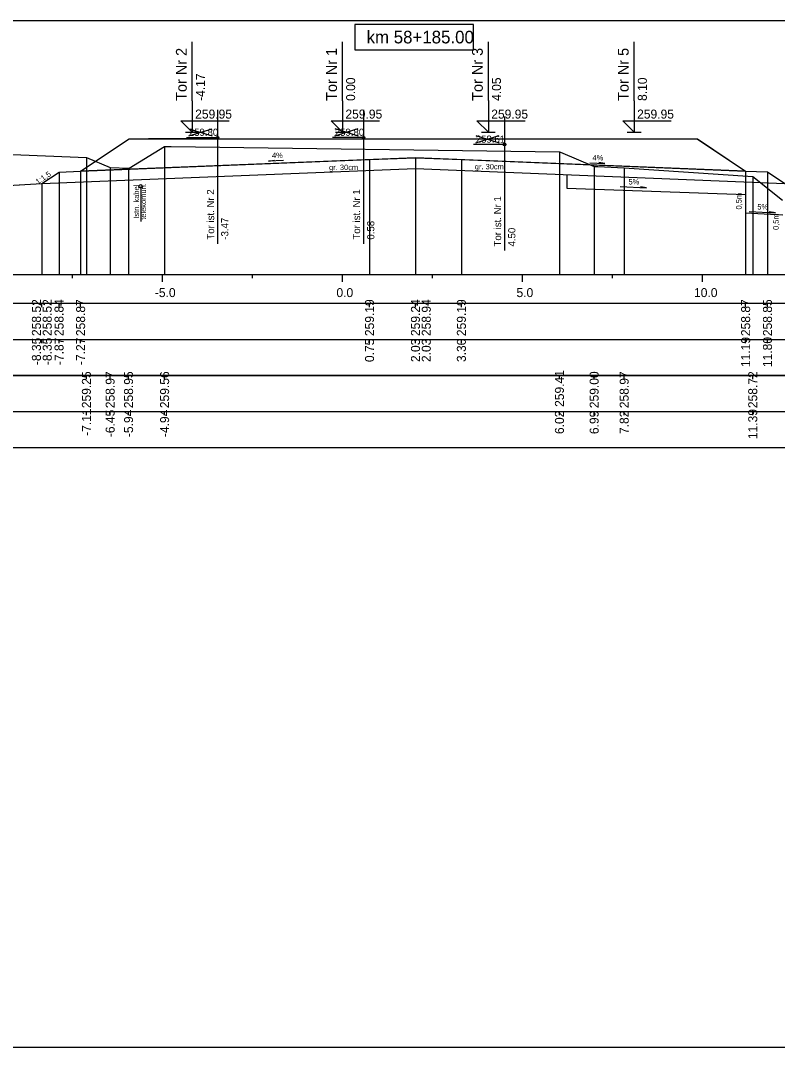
# Model space of a CAD drawing. Extents: x 6516023 to 6560129, y 5513077 to 5529206.
# Drawn here: x 6516553.52 to 6516574.54, y 5514518.16 to 5514546.66 of the extents above; entities that cross this region are included whole.
import ezdxf

# ---------------------------------------------------------------- set-up
doc = ezdxf.new("R2010")
doc.units = 0
for name, color, linetype in [('IR_default', 7, 'Continuous'), ('TOR_PRZEK_P-kable', 7, 'Continuous'), ('TOR_PRZEK_P-komponent', 7, 'Continuous'), ('TOR_PRZEK_P-opisy', 7, 'Continuous'), ('TOR_PRZEK_P-schodkowanie+wymiana', 7, 'Continuous'), ('TOR_PRZEK_P-tabelka istniejace', 7, 'Continuous'), ('TOR_PRZEK_P-tabelka projektowane', 7, 'Continuous'), ('TOR_PRZEK_P-teren istniejacy', 7, 'Continuous'), ('TOR_PRZEK_P-tory istniejace', 7, 'Continuous'), ('TOR_PRZEK_P-tory projektowane', 7, 'Continuous'), ('TOR_PRZEK_P-uklad odniesienia', 7, 'Continuous'), ('TOR_PRZEK_P-warstwa ochronna I', 7, 'Continuous'), ('TOR_PRZEK_P-warstwa ochronna II', 7, 'Continuous'), ('TOR_PS_T-skarpy projektowane', 7, 'Continuous'), ('TOR_RAMKI-ramka+tabelka 1', 7, 'Continuous')]:
    doc.layers.add(name, color=color, linetype=linetype)

msp = doc.modelspace()

# ---------------------------------------------------------------- linework, layer by layer
at = {"layer": 'IR_default'}
msp.add_lwpolyline([(6516548.803, 5514541.818), (6516554.112, 5514542.13), (6516554.113, 5514542.131), (6516554.591, 5514542.45), (6516554.592, 5514542.45), (6516555.19, 5514542.474), (6516555.191, 5514542.475), (6516556.541, 5514543.375), (6516556.542, 5514543.375), (6516557.076, 5514543.375), (6516557.077, 5514543.375), (6516558.291, 5514543.375), (6516558.292, 5514543.375), (6516560.041, 5514543.375), (6516560.393, 5514543.375), (6516560.713, 5514543.375), (6516562.463, 5514543.375), (6516562.464, 5514543.375), (6516564.213, 5514543.375), (6516564.213, 5514543.375), (6516564.763, 5514543.375), (6516564.765, 5514543.375), (6516566.513, 5514543.375), (6516566.515, 5514543.375), (6516568.263, 5514543.375), (6516568.264, 5514543.375), (6516568.813, 5514543.375), (6516568.819, 5514543.375), (6516572.313, 5514543.375), (6516572.316, 5514543.372), (6516573.657, 5514542.479), (6516573.658, 5514542.479), (6516574.263, 5514542.455), (6516574.265, 5514542.453), (6516574.746, 5514542.135)], dxfattribs=at)
at = {"layer": 'TOR_PRZEK_P-kable'}
msp.add_line((6516556.858, 5514542.054), (6516556.858, 5514541.08), dxfattribs=at)
msp.add_circle((6516556.858, 5514542.054), 0.05, dxfattribs=at)
at = {"layer": 'TOR_PRZEK_P-komponent'}
msp.add_lwpolyline([(6516556.541, 5514543.375), (6516558.291, 5514543.375), (6516557.076, 5514543.375), (6516560.041, 5514543.375), (6516560.713, 5514543.375), (6516562.463, 5514543.375), (6516564.213, 5514543.375), (6516564.763, 5514543.375), (6516566.513, 5514543.375), (6516568.263, 5514543.375), (6516568.813, 5514543.375), (6516572.313, 5514543.375), (6516573.657, 5514542.479), (6516564.488, 5514542.846), (6516555.19, 5514542.474)], close=True, dxfattribs=at)
at = {"layer": 'TOR_PRZEK_P-opisy'}
for points in [[(6516560.827, 5514542.773), (6516560.409, 5514542.754), (6516560.577, 5514542.782)], [(6516569.326, 5514542.707), (6516569.744, 5514542.688), (6516569.576, 5514542.717)]]:
    msp.add_lwpolyline(points, dxfattribs=at)
at = {"layer": 'TOR_PRZEK_P-schodkowanie+wymiana'}
for p, q in [((6516568.69, 5514542.378), (6516568.689, 5514542.003)), ((6516568.689, 5514542.003), (6516573.657, 5514541.831)), ((6516573.657, 5514541.831), (6516573.657, 5514541.316)), ((6516573.657, 5514541.316), (6516574.687, 5514541.264))]:
    msp.add_line(p, q, dxfattribs=at)
at = {"layer": 'TOR_PRZEK_P-tabelka istniejace'}
for p, q in [((6516555.351, 5514536.706), (6516555.351, 5514536.806)), ((6516556.01, 5514536.706), (6516556.01, 5514536.806)), ((6516556.521, 5514536.706), (6516556.521, 5514536.806)), ((6516557.522, 5514536.706), (6516557.522, 5514536.806)), ((6516568.486, 5514536.706), (6516568.486, 5514536.806)), ((6516569.45, 5514536.706), (6516569.45, 5514536.806)), ((6516570.284, 5514536.706), (6516570.284, 5514536.806)), ((6516573.854, 5514536.706), (6516573.854, 5514536.806)), ((6516523.663, 5514535.806), (6516597.463, 5514535.806)), ((6516555.351, 5514535.706), (6516555.351, 5514535.806)), ((6516556.01, 5514535.706), (6516556.01, 5514535.806)), ((6516556.521, 5514535.706), (6516556.521, 5514535.806)), ((6516557.522, 5514535.706), (6516557.522, 5514535.806)), ((6516568.486, 5514535.706), (6516568.486, 5514535.806)), ((6516569.45, 5514535.706), (6516569.45, 5514535.806)), ((6516570.284, 5514535.706), (6516570.284, 5514535.806)), ((6516573.854, 5514535.706), (6516573.854, 5514535.806))]:
    msp.add_line(p, q, dxfattribs=at)
for points in [[(6516557.522, 5514543.164), (6516557.522, 5514539.806), (6516557.522, 5514539.676), (6516557.522, 5514539.606)], [(6516555.351, 5514542.855), (6516555.351, 5514539.806), (6516555.351, 5514539.676), (6516555.351, 5514539.606)], [(6516568.486, 5514543.016), (6516568.486, 5514539.806), (6516568.486, 5514539.676), (6516568.486, 5514539.606)], [(6516556.01, 5514542.577), (6516556.01, 5514539.806), (6516556.01, 5514539.676), (6516556.01, 5514539.606)], [(6516556.521, 5514542.555), (6516556.521, 5514539.806), (6516556.521, 5514539.676), (6516556.521, 5514539.606)], [(6516569.45, 5514542.604), (6516569.45, 5514539.806), (6516569.45, 5514539.676), (6516569.45, 5514539.606)], [(6516570.284, 5514542.572), (6516570.284, 5514539.806), (6516570.284, 5514539.676), (6516570.284, 5514539.606)], [(6516573.854, 5514542.327), (6516573.854, 5514539.806), (6516573.854, 5514539.676), (6516573.854, 5514539.606)]]:
    msp.add_lwpolyline(points, dxfattribs=at)
msp.add_lwpolyline([(6516523.663, 5514536.806), (6516523.663, 5514534.806), (6516597.463, 5514534.806), (6516597.463, 5514536.806)], close=True, dxfattribs=at)
at = {"layer": 'TOR_PRZEK_P-tabelka projektowane'}
for p, q in [((6516554.113, 5514538.706), (6516554.113, 5514538.806)), ((6516554.591, 5514538.706), (6516554.591, 5514538.806)), ((6516555.19, 5514538.706), (6516555.19, 5514538.806)), ((6516563.213, 5514538.706), (6516563.213, 5514538.806)), ((6516564.488, 5514538.706), (6516564.488, 5514538.806)), ((6516565.763, 5514538.706), (6516565.763, 5514538.806)), ((6516573.657, 5514538.706), (6516573.657, 5514538.806)), ((6516574.263, 5514538.706), (6516574.263, 5514538.806)), ((6516523.663, 5514537.806), (6516597.463, 5514537.806)), ((6516554.113, 5514537.706), (6516554.113, 5514537.806)), ((6516554.591, 5514537.706), (6516554.591, 5514537.806)), ((6516555.19, 5514537.706), (6516555.19, 5514537.806)), ((6516563.213, 5514537.706), (6516563.213, 5514537.806)), ((6516564.488, 5514537.706), (6516564.488, 5514537.806)), ((6516565.763, 5514537.706), (6516565.763, 5514537.806)), ((6516573.657, 5514537.706), (6516573.657, 5514537.806)), ((6516574.263, 5514537.706), (6516574.263, 5514537.806))]:
    msp.add_line(p, q, dxfattribs=at)
for points in [[(6516564.488, 5514542.846), (6516564.488, 5514539.806), (6516564.488, 5514539.676), (6516564.488, 5514539.606)], [(6516563.213, 5514542.795), (6516563.213, 5514539.806), (6516563.213, 5514539.676), (6516563.213, 5514539.606)], [(6516564.488, 5514542.546), (6516564.488, 5514539.806), (6516564.488, 5514539.676), (6516564.488, 5514539.606)], [(6516565.763, 5514542.795), (6516565.763, 5514539.806), (6516565.763, 5514539.676), (6516565.763, 5514539.606)], [(6516554.591, 5514542.45), (6516554.591, 5514539.806), (6516554.591, 5514539.676), (6516554.591, 5514539.606)], [(6516555.19, 5514542.474), (6516555.19, 5514539.806), (6516555.19, 5514539.676), (6516555.19, 5514539.606)], [(6516573.657, 5514542.479), (6516573.657, 5514539.806), (6516573.657, 5514539.676), (6516573.657, 5514539.606)], [(6516574.263, 5514542.455), (6516574.263, 5514539.806), (6516574.263, 5514539.676), (6516574.263, 5514539.606)], [(6516554.113, 5514542.131), (6516554.113, 5514539.806), (6516554.113, 5514539.676), (6516554.113, 5514539.606)]]:
    msp.add_lwpolyline(points, dxfattribs=at)
msp.add_lwpolyline([(6516523.663, 5514538.806), (6516523.663, 5514536.806), (6516597.463, 5514536.806), (6516597.463, 5514538.806)], close=True, dxfattribs=at)
at = {"layer": 'TOR_PRZEK_P-teren istniejacy'}
msp.add_lwpolyline([(6516553.08, 5514542.95), (6516555.351, 5514542.855), (6516555.354, 5514542.853), (6516556.01, 5514542.577), (6516556.521, 5514542.555), (6516556.526, 5514542.554), (6516556.538, 5514542.561), (6516557.522, 5514543.164), (6516557.702, 5514543.159), (6516568.486, 5514543.016), (6516568.514, 5514543.006), (6516569.45, 5514542.604), (6516569.55, 5514542.609), (6516570.284, 5514542.572), (6516573.854, 5514542.327), (6516574.678, 5514541.669)], dxfattribs=at)
at = {"layer": 'TOR_PRZEK_P-tory istniejace'}
for p, q in [((6516558.992, 5514544.181), (6516558.992, 5514540.46)), ((6516563.045, 5514544.181), (6516563.045, 5514540.461)), ((6516566.962, 5514543.99), (6516566.962, 5514540.27)), ((6516558.993, 5514543.405), (6516558.127, 5514543.405)), ((6516558.193, 5514543.452), (6516558.845, 5514543.655)), ((6516558.193, 5514543.655), (6516558.845, 5514543.452)), ((6516563.046, 5514543.406), (6516562.18, 5514543.406)), ((6516562.246, 5514543.453), (6516562.898, 5514543.656)), ((6516562.246, 5514543.656), (6516562.898, 5514543.453)), ((6516566.162, 5514543.262), (6516566.814, 5514543.465)), ((6516566.162, 5514543.465), (6516566.814, 5514543.262)), ((6516566.962, 5514543.215), (6516566.096, 5514543.215))]:
    msp.add_line(p, q, dxfattribs=at)
for centre in [(6516558.993, 5514543.405), (6516563.046, 5514543.406), (6516566.962, 5514543.215)]:
    msp.add_circle(centre, 0.035, dxfattribs=at)
at = {"layer": 'TOR_PRZEK_P-tory projektowane'}
for p, q in [((6516558.291, 5514544.432), (6516558.291, 5514546.065)), ((6516562.463, 5514544.432), (6516562.463, 5514546.065)), ((6516566.513, 5514544.433), (6516566.513, 5514546.065)), ((6516570.563, 5514544.432), (6516570.563, 5514546.065)), ((6516558.291, 5514544.432), (6516558.291, 5514543.555)), ((6516562.463, 5514544.432), (6516562.463, 5514543.555)), ((6516566.513, 5514544.433), (6516566.513, 5514543.555)), ((6516570.563, 5514544.432), (6516570.563, 5514543.555)), ((6516558.291, 5514543.555), (6516557.972, 5514543.874)), ((6516557.972, 5514543.874), (6516559.316, 5514543.874)), ((6516562.463, 5514543.555), (6516562.144, 5514543.874)), ((6516562.144, 5514543.874), (6516563.488, 5514543.874)), ((6516566.513, 5514543.555), (6516566.194, 5514543.875)), ((6516566.194, 5514543.875), (6516567.538, 5514543.875)), ((6516570.563, 5514543.555), (6516570.244, 5514543.874)), ((6516570.244, 5514543.874), (6516571.588, 5514543.874)), ((6516558.1, 5514543.555), (6516558.483, 5514543.555)), ((6516562.271, 5514543.555), (6516562.655, 5514543.555)), ((6516566.321, 5514543.555), (6516566.705, 5514543.555)), ((6516570.371, 5514543.555), (6516570.755, 5514543.555))]:
    msp.add_line(p, q, dxfattribs=at)
at = {"layer": 'TOR_PRZEK_P-uklad odniesienia'}
for p, q in [((6516527.463, 5514539.606), (6516597.463, 5514539.606)), ((6516554.963, 5514539.506), (6516554.963, 5514539.606)), ((6516557.463, 5514539.406), (6516557.463, 5514539.606)), ((6516559.963, 5514539.506), (6516559.963, 5514539.606)), ((6516562.463, 5514539.406), (6516562.463, 5514539.606)), ((6516564.963, 5514539.506), (6516564.963, 5514539.606)), ((6516567.463, 5514539.406), (6516567.463, 5514539.606)), ((6516569.963, 5514539.506), (6516569.963, 5514539.606)), ((6516572.463, 5514539.406), (6516572.463, 5514539.606))]:
    msp.add_line(p, q, dxfattribs=at)
msp.add_lwpolyline([(6516566.103, 5514546.547), (6516562.803, 5514546.547), (6516562.803, 5514545.847), (6516566.103, 5514545.847)], close=True, dxfattribs=at)
at = {"layer": 'TOR_PRZEK_P-warstwa ochronna I'}
msp.add_lwpolyline([(6516554.113, 5514542.131), (6516564.488, 5514542.546), (6516574.742, 5514542.136)], dxfattribs=at)
at = {"layer": 'TOR_PRZEK_P-warstwa ochronna II'}
msp.add_lwpolyline([(6516543.374, 5514540.728), (6516545.049, 5514540.648), (6516545.668, 5514540.236), (6516546.418, 5514540.236), (6516546.823, 5514540.506), (6516548.79, 5514541.818), (6516554.113, 5514542.131), (6516554.591, 5514542.45), (6516555.19, 5514542.474), (6516563.213, 5514542.795), (6516564.488, 5514542.846), (6516565.763, 5514542.795), (6516573.657, 5514542.479), (6516574.263, 5514542.455), (6516574.746, 5514542.135), (6516576.563, 5514541.963), (6516578.082, 5514540.95), (6516578.562, 5514540.63), (6516578.962, 5514540.63), (6516579.849, 5514541.221)], dxfattribs=at)
at = {"layer": 'TOR_PS_T-skarpy projektowane'}
for points in [[(6516570.172, 5514542.054), (6516570.907, 5514542.014), (6516570.735, 5514542.045)], [(6516573.75, 5514541.36), (6516574.485, 5514541.321), (6516574.312, 5514541.351)]]:
    msp.add_lwpolyline(points, dxfattribs=at)
at = {"layer": 'TOR_RAMKI-ramka+tabelka 1'}
msp.add_lwpolyline([(6516362.013, 5514546.656), (6516609.513, 5514546.656), (6516609.513, 5514518.156), (6516362.013, 5514518.156)], close=True, dxfattribs=at)

# ---------------------------------------------------------------- texts
at = {"layer": 'TOR_PRZEK_P-kable'}
for s, height, p in [('Istn. kabel', 0.14999, (6516556.813, 5514541.156)), ('telekomun.', 0.15, (6516557.007, 5514541.128))]:
    msp.add_text(s, height=height, rotation=90.0511, dxfattribs=at).set_placement(p)
at = {"layer": 'TOR_PRZEK_P-opisy'}
for s, rotation, p in [('4%', 0.1515, (6516560.504, 5514542.838)), ('4%', 359.8485, (6516569.405, 5514542.773)), ('1:1,5', 34.0701, (6516554.002, 5514542.102))]:
    msp.add_text(s, height=0.15, rotation=rotation, dxfattribs=at).set_placement(p)
at = {"layer": 'TOR_PRZEK_P-schodkowanie+wymiana'}
for p in [(6516573.545, 5514541.412), (6516574.575, 5514540.845)]:
    msp.add_text('0,5m', height=0.1545, rotation=90, dxfattribs=at).set_placement(p)
at = {"layer": 'TOR_PRZEK_P-tabelka istniejace'}
for s, p in [('259.25', (6516555.476, 5514535.897)), ('258.97', (6516556.135, 5514535.898)), ('258.95', (6516556.646, 5514535.897)), ('259.56', (6516557.647, 5514535.898)), ('259.41', (6516568.611, 5514535.933)), ('259.00', (6516569.575, 5514535.898)), ('258.97', (6516570.409, 5514535.898)), ('258.72', (6516573.979, 5514535.9)), ('-7.11', (6516555.476, 5514535.129)), ('-6.45', (6516556.135, 5514535.093)), ('-5.94', (6516556.646, 5514535.095)), ('-4.94', (6516557.647, 5514535.095)), ('6.02', (6516568.611, 5514535.18)), ('6.99', (6516569.575, 5514535.178)), ('7.82', (6516570.409, 5514535.18)), ('11.39', (6516573.979, 5514535.038))]:
    msp.add_text(s, height=0.25, rotation=90, dxfattribs=at).set_placement(p)
at = {"layer": 'TOR_PRZEK_P-tabelka projektowane'}
for s, p in [('258.52', (6516554.088, 5514537.9)), ('258.52', (6516554.388, 5514537.9)), ('258.84', (6516554.716, 5514537.899)), ('258.87', (6516555.315, 5514537.898)), ('259.19', (6516563.338, 5514537.898)), ('259.24', (6516564.613, 5514537.899)), ('258.94', (6516564.913, 5514537.899)), ('259.19', (6516565.888, 5514537.898)), ('258.87', (6516573.782, 5514537.898)), ('258.85', (6516574.388, 5514537.897)), ('-8.35', (6516554.088, 5514537.093)), ('-8.35', (6516554.388, 5514537.093)), ('-7.87', (6516554.716, 5514537.094)), ('-7.27', (6516555.315, 5514537.094)), ('0.75', (6516563.338, 5514537.177)), ('2.03', (6516564.613, 5514537.178)), ('2.03', (6516564.913, 5514537.178)), ('3.30', (6516565.888, 5514537.178)), ('11.19', (6516573.782, 5514537.038)), ('11.80', (6516574.388, 5514537.038))]:
    msp.add_text(s, height=0.25, rotation=90, dxfattribs=at).set_placement(p)
at = {"layer": 'TOR_PRZEK_P-tory istniejace'}
for s, p in [('259.80', (6516558.193, 5514543.455)), ('259.80', (6516562.246, 5514543.456)), ('259.61', (6516566.162, 5514543.265))]:
    msp.add_text(s, height=0.2, dxfattribs=at).set_placement(p)
for s, rotation, p in [('Tor ist. Nr 2', 90.0511, (6516558.899, 5514540.575)), ('Tor ist. Nr 1', 90.0511, (6516562.952, 5514540.576)), ('Tor ist. Nr 1', 90.0511, (6516566.868, 5514540.385)), ('-3.47', 90, (6516559.293, 5514540.575)), ('0.58', 90, (6516563.346, 5514540.576)), ('4.50', 90, (6516567.262, 5514540.385))]:
    msp.add_text(s, height=0.2, rotation=rotation, dxfattribs=at).set_placement(p)
at = {"layer": 'TOR_PRZEK_P-tory projektowane'}
for s, height, p in [('Tor Nr 2', 0.3, (6516558.137, 5514544.426)), ('Tor Nr 1', 0.3, (6516562.308, 5514544.426)), ('Tor Nr 3', 0.3, (6516566.358, 5514544.427)), ('Tor Nr 5', 0.3, (6516570.408, 5514544.426)), ('-4.17', 0.25, (6516558.641, 5514544.425)), ('0.00', 0.25, (6516562.813, 5514544.425)), ('4.05', 0.25, (6516566.863, 5514544.425)), ('8.10', 0.25, (6516570.913, 5514544.425))]:
    msp.add_text(s, height=height, rotation=90, dxfattribs=at).set_placement(p)
for p in [(6516558.371, 5514543.935), (6516562.543, 5514543.935), (6516566.593, 5514543.935), (6516570.643, 5514543.935)]:
    msp.add_text('259.95', height=0.25, dxfattribs=at).set_placement(p)
at = {"layer": 'TOR_PRZEK_P-uklad odniesienia'}
for s, height, p in [('km 58+185.00', 0.35, (6516563.131, 5514546.022)), ('-5.0', 0.25, (6516557.252, 5514538.981)), ('0.0', 0.25, (6516562.294, 5514538.981)), ('5.0', 0.25, (6516567.294, 5514538.981)), ('10.0', 0.25, (6516572.224, 5514538.981))]:
    msp.add_text(s, height=height, dxfattribs=at).set_placement(p)
at = {"layer": 'TOR_PRZEK_P-warstwa ochronna I'}
for p in [(6516562.09, 5514542.507), (6516566.137, 5514542.527)]:
    msp.add_text('gr. 30cm', height=0.15, dxfattribs=at).set_placement(p)
at = {"layer": 'TOR_PS_T-skarpy projektowane'}
for p in [(6516570.404, 5514542.106), (6516573.982, 5514541.412)]:
    msp.add_text('5%', height=0.1545, dxfattribs=at).set_placement(p)

doc.saveas('drawing.dxf')
